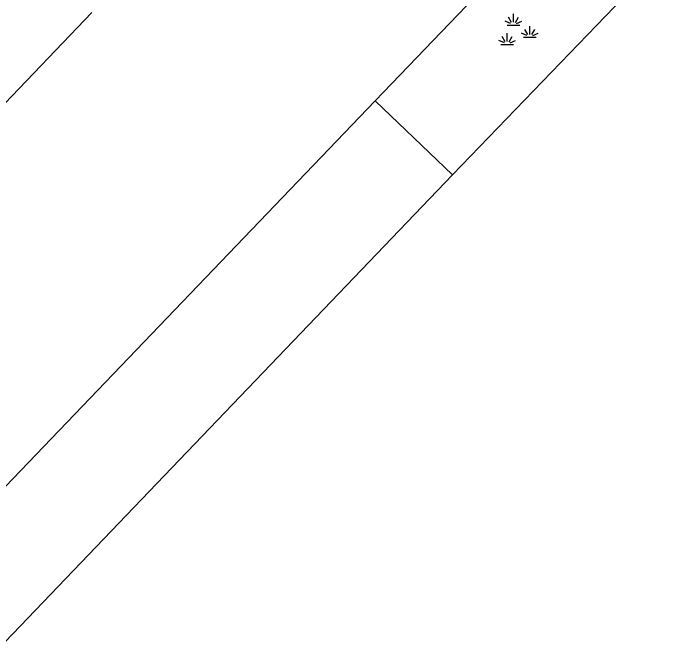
# Model space of a CAD drawing. Extents: x 128999 to 131010, y 395498 to 399007.
# Drawn here: x 130502.25 to 130516.56, y 398088.46 to 398102.26 of the extents above; entities that cross this region are included whole.
import ezdxf

# ---------------------------------------------------------------- set-up
doc = ezdxf.new("R2010")
doc.units = 0
for name, color, linetype in [('gg-knt-onverhard', 7, 'Continuous'), ('gg-knt-verharding', 7, 'Continuous'), ('gt-grn-groengrens', 7, 'Continuous'), ('gt-symb-groenvak', 7, 'Continuous')]:
    doc.layers.add(name, color=color, linetype=linetype)

# ---------------------------------------------------------------- blocks, each defined once
blk = doc.blocks.new('gt0-GRVAK')
at = {"layer": 'gt-symb-groenvak'}
for p, q in [((-0.091, 0.211), (-0.156, 0.322)), ((-0.047, 0.214), (-0.047, 0.393)), ((-0.004, 0.211), (0.061, 0.322)), ((-0.11, 0.189), (-0.228, 0.24)), ((-0.182, 0.153), (0.088, 0.153)), ((0.015, 0.189), (0.133, 0.24)), ((0.262, -0.052), (0.197, 0.059)), ((0.305, -0.049), (0.305, 0.13)), ((0.349, -0.052), (0.414, 0.059)), ((-0.226, -0.206), (-0.291, -0.095)), ((-0.183, -0.203), (-0.183, -0.024)), ((-0.139, -0.206), (-0.074, -0.095)), ((0.243, -0.074), (0.125, -0.023)), ((0.17, -0.11), (0.441, -0.11)), ((0.368, -0.074), (0.486, -0.023)), ((-0.245, -0.228), (-0.363, -0.177)), ((-0.318, -0.264), (-0.047, -0.264)), ((-0.12, -0.228), (-0.002, -0.177))]:
    blk.add_line(p, q, dxfattribs=at)

msp = doc.modelspace()

# ---------------------------------------------------------------- linework, layer by layer
at = {"layer": 'gg-knt-onverhard'}
for p, q in [((130510.066, 398100.366), (130511.736, 398098.765)), ((130511.736, 398098.765), (130501.862, 398088.463))]:
    msp.add_line(p, q, dxfattribs=at)
at = {"layer": 'gg-knt-verharding'}
for p, q in [((130514.876, 398105.383), (130510.066, 398100.366)), ((130501.347, 398099.561), (130503.947, 398102.272)), ((130510.066, 398100.366), (130500.19, 398090.066))]:
    msp.add_line(p, q, dxfattribs=at)
at = {"layer": 'gt-grn-groengrens'}
msp.add_line((130511.736, 398098.765), (130516.558, 398103.77), dxfattribs=at)

# ---------------------------------------------------------------- block references
at = {"layer": 'gt-symb-groenvak'}
msp.add_blockref('gt0-GRVAK', (130513.101, 398101.848), dxfattribs=at)

doc.saveas('drawing.dxf')
